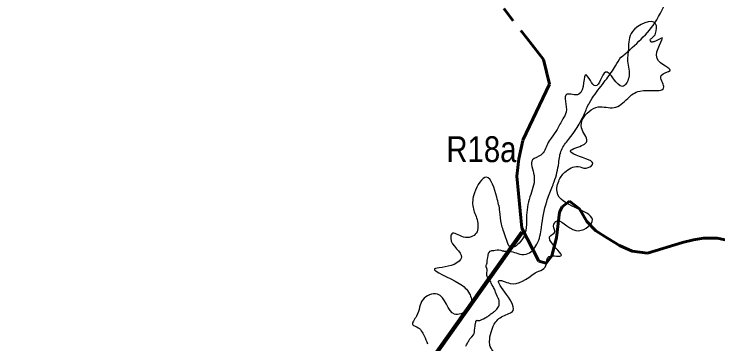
# Model space of a CAD drawing. Extents: x 553962 to 842807, y 8883888 to 9032388.
# Drawn here: x 703290 to 716929, y 8967533 to 8973918 of the extents above; entities that cross this region are included whole.
import ezdxf
from ezdxf.enums import TextEntityAlignment as Align

# ---------------------------------------------------------------- set-up
doc = ezdxf.new("R2010")
doc.units = 0
doc.header["$LTSCALE"] = 200
doc.linetypes.add('LONG_DASH_SHORT_DASH', pattern=[9.9, 6, -1.2, 1.5, -1.2])
for name, color, linetype, lineweight in [('24', 7, 'Continuous', 25), ('51', 7, 'Continuous', 25), ('7', 7, 'LONG_DASH_SHORT_DASH', 60), ('9', 7, 'Continuous', 90)]:
    doc.layers.add(name, color=color, linetype=linetype, lineweight=lineweight)
doc.layers.add('53', color=7, linetype='Continuous')

msp = doc.modelspace()

# ---------------------------------------------------------------- linework, layer by layer
at = {"layer": '24'}
for points in [[(712690, 8968326.5), (712690.3, 8968347.4), (712687.7, 8968373.4), (712681.1, 8968396.6), (712670.7, 8968420.3), (712652.7, 8968457.2), (712635.7, 8968489.6), (712630.2, 8968501.8), (712618.7, 8968536.4), (712612.4, 8968563.2), (712607.7, 8968581.2), (712602.5, 8968594.8), (712582.9, 8968625.7), (712571.7, 8968645.8), (712556.8, 8968667.7), (712550.1, 8968679.4), (712536.4, 8968711.4), (712526.2, 8968733.8), (712504.6, 8968767.7), (712488.9, 8968793.2), (712481.3, 8968803.6), (712470.9, 8968814.8), (712457.3, 8968837.7), (712452.4, 8968855.4), (712449, 8968868.7), (712448.2, 8968908.5), (712449.5, 8968918.2), (712455.2, 8968939), (712459.4, 8968952.5), (712458.9, 8968964.7), (712457.1, 8968975.7), (712452.6, 8968990.5), (712442.7, 8969009.5), (712437.8, 8969020.8), (712436.7, 8969027), (712435.9, 8969046.5), (712437.7, 8969054.3), (712441.6, 8969067.1), (712447.9, 8969077), (712452.6, 8969085.3), (712457.3, 8969101), (712459.4, 8969116.1), (712459.2, 8969139.7), (712464.6, 8969179.8), (712468.8, 8969203.8), (712475.9, 8969243.4), (712486.1, 8969286.9), (712490, 8969295), (712495.5, 8969304.8), (712515.6, 8969325.4), (712535.4, 8969337.4), (712546.3, 8969339.7), (712566.2, 8969339.7), (712586.8, 8969343.1), (712612.1, 8969347.5), (712654.3, 8969353), (712686.3, 8969352.2), (712723.6, 8969346.3), (712751, 8969335.6), (712759.6, 8969332.7), (712773.7, 8969331.9), (712781.3, 8969330.9), (712808.4, 8969328.7)], [(712191.7, 8967711.2), (712200.9, 8967729.7), (712202.5, 8967733.4), (712209.5, 8967765.4), (712210.5, 8967781.3), (712212.4, 8967793.3), (712218.1, 8967841.4), (712223.9, 8967871.9), (712226.8, 8967890.7), (712231.7, 8967931.5), (712234.9, 8967950.2), (712241.1, 8967974.7), (712244.5, 8967981.5), (712250, 8967986.4), (712254.2, 8967989), (712260.7, 8967989.8), (712272.7, 8967986.4), (712281.8, 8967985.6), (712298.5, 8967986.2), (712318.1, 8967989.3), (712330.9, 8967991.9), (712343.6, 8967997.4), (712367.4, 8968008.8), (712388.5, 8968021.1), (712416.3, 8968035.5), (712431.5, 8968043.6), (712450, 8968054.8), (712468.2, 8968066.3), (712491.7, 8968082.7), (712508.9, 8968095.7), (712514.9, 8968101.2), (712528.9, 8968113.6), (712541.7, 8968122.4), (712558.6, 8968135.7), (712577.2, 8968148), (712594.1, 8968160.2), (712604.8, 8968167.2), (712626.6, 8968188), (712644.6, 8968206), (712660.5, 8968224.8), (712673, 8968242.2), (712683.5, 8968264.3), (712688.2, 8968281), (712689.2, 8968296.1), (712690, 8968326.5)], [(712046.7, 8967486.3), (712056.6, 8967515.1), (712068, 8967536.8), (712085.3, 8967563.8), (712094.3, 8967578.9), (712108.4, 8967604.9), (712114.9, 8967617.8), (712124.7, 8967632.2), (712136.2, 8967644.8), (712162, 8967671.2), (712191.7, 8967711.2)]]:
    msp.add_lwpolyline(points, dxfattribs=at)
for points in [[(715037, 8973071.8), (715705.1, 8973746.2), (715968.5, 8974273.5), (716313.1, 8974881.9), (716799.5, 8975226.6), (717083.2, 8975429.4), (717285.9, 8975328), (717752, 8975003.5), (717934.4, 8974821), (718137.1, 8974800.7), (718522.2, 8975145.5), (718826.2, 8975165.8), (718927.5, 8975307.7), (719251.8, 8975287.5), (719596.3, 8975855.3), (719799, 8976301.5), (720042.2, 8976686.8), (720771.8, 8977072.1), (721197.4, 8977051.8), (721481.2, 8977356), (721987.8, 8977396.6), (722291.8, 8977356), (722514.8, 8977639.9), (722859.3, 8978086.1), (723244.4, 8978309.2), (723548.4, 8978795.9), (723507.9, 8979566.5), (723426.8, 8979749.1), (723730.8, 8980235.8), (724115.9, 8980418.3), (724501, 8980803.6), (724886, 8981067.2), (724886, 8981594.5), (724865.8, 8981939.3), (725068.4, 8982385.5), (725169.8, 8982831.6), (725331.9, 8983216.9), (725311.6, 8983582), (725473.8, 8983825.3), (725696.7, 8983987.6), (725777.8, 8984433.7), (725858.8, 8984636.5), (726183.1, 8984636.5), (726162.8, 8984920.5), (726284.5, 8985163.8), (726588.5, 8985569.4), (726993.8, 8986056.1), (726770.9, 8986299.5), (726466.9, 8986238.7), (726264.2, 8986340.1), (726527.7, 8986563.1), (726487.1, 8986745.7), (726770.9, 8986907.9), (727155.9, 8987090.4), (727297.8, 8987171.5), (727338.3, 8987496), (727581.6, 8987698.8), (727743.7, 8987921.9), (727905.8, 8988084.1), (728068, 8988408.6), (728351.7, 8988510), (728453, 8988814.2), (728655.7, 8988854.8), (728676, 8989098.1), (728898.9, 8989260.4), (729121.8, 8989260.4), (729284, 8989037.3), (729527.2, 8988733.1), (729750.1, 8988712.8), (729973.1, 8988834.5), (729993.3, 8988753.4), (730054.1, 8988530.3), (730135.2, 8988469.4), (730358.1, 8988469.4), (730459.5, 8988408.6), (730702.7, 8988489.7), (730702.7, 8988611.4), (730885.1, 8988652), (731067.5, 8988469.4), (731168.8, 8988347.8), (731472.8, 8988368), (731736.3, 8988631.7), (731857.9, 8988834.5), (732222.7, 8988814.2), (732324, 8989017), (732506.4, 8989138.7), (732547, 8989300.9), (732851, 8989402.3), (733073.9, 8989382), (733114.4, 8989666), (733215.8, 8989848.5)], [(712808.4, 8969328.7), (712919.9, 8969322.8), (713050.3, 8969283.7), (713210.1, 8969269.8), (713421.9, 8969461.2), (713507.8, 8969785.2), (713611.3, 8970290), (713710.5, 8970556), (713756, 8970671), (713844.9, 8971036.8), (713896, 8971286.1), (714036.6, 8971490.7), (714335.6, 8971975.9), (714439.2, 8972202.6), (714548.2, 8972369.4), (714774.9, 8972667.5), (714944, 8972914.8), (715048.1, 8973090.5)]]:
    msp.add_spline(points, degree=3, dxfattribs=at)
at = {"layer": '51'}
for points in [[(713387.5, 8968910.6), (713608.3, 8969080.1), (713630.8, 8969206.1), (713888.1, 8969234.8), (713674.6, 8969544.2), (713667.2, 8969603.2), (713770.3, 8969706.3), (713748.2, 8969780), (713784.2, 8969900.9), (714175.2, 8969728.4), (714491.8, 8969905.2), (713829.2, 8970420.9), (713843.9, 8970686.1), (713961.7, 8970855.6), (714219.4, 8970966.1), (714374, 8970936.6), (714499.2, 8971002.9), (714182.6, 8971187.1), (714071.1, 8971265.1), (714175.2, 8971327.1), (714388.8, 8971459.7), (714285.7, 8971717.6), (714432.9, 8972034.3), (714610, 8972122.2), (714915.7, 8972106.9), (715180.8, 8972284.4), (715415.9, 8972426.4), (715883.3, 8972513.2), (715831.8, 8972726.9), (716001.1, 8972822.6), (715750.8, 8973058.4), (715846.5, 8973456.2), (715684.5, 8973382.5), (715633, 8973382.5), (715618.2, 8973419.4), (715655.1, 8973456.2), (715721.3, 8973544.6), (715721.3, 8973728.8), (715272.5, 8973577.7), (715193.2, 8973253.1), (715178.8, 8973004.6), (715199.8, 8972685.1), (715079.9, 8972517.7), (714749.5, 8972793.2), (714558.1, 8972527.9), (714374, 8972741.6), (714234.1, 8972365.9), (713998.6, 8972365.9), (713988.9, 8972020.8), (713924.1, 8971888.9), (713814.4, 8971686.1), (713699.6, 8971518.7), (713624.8, 8971402.1), (713500.1, 8971189.1), (713336, 8971098.7), (713365.9, 8970793.5), (713301.7, 8970428.3), (713222.7, 8970027.7), (713128.8, 8969545.9), (712908.9, 8969404.2), (712820.6, 8969588.4), (712769.1, 8969735.8), (712732.2, 8969853.6), (712702.8, 8970096.8), (712643.9, 8970376.7), (712445.1, 8970759.8), (712209.2, 8970458.8), (712185, 8970174.8), (712265.8, 8969941.5)], [(712265.8, 8969941.5), (712246.5, 8969677.8), (712001.1, 8969601.7), (711770.4, 8969662.6), (711750.6, 8969581.5), (711957.1, 8969206.2), (711819.3, 8969072.7), (711436.5, 8968984.3), (711915, 8968704.4), (712113.8, 8968505.5), (712150.6, 8968291.8), (712080.2, 8968171.6)], [(711973.9, 8965072.3), (712062.3, 8965175.5), (712143.3, 8965499.6), (712194.8, 8965610.2), (712341.9, 8965929.9), (712452.5, 8966118.5), (712386.2, 8966244.4), (712445.1, 8966494.2), (712143.3, 8966634.2), (712180.1, 8966774.2), (712224.2, 8966818.4), (712283.2, 8966892), (712429.2, 8966979.7), (712654.2, 8967162.3), (712654, 8967253.6), (712518.7, 8967481.4), (712504, 8967577.2), (712533.5, 8967761.4), (712592, 8967912.9), (712761.7, 8968070.8), (712960.5, 8968181.3), (712710.2, 8968763.3), (712770.2, 8968749.7), (712900.6, 8968704), (713387.5, 8968910.6)], [(712080.2, 8968171.6), (711826.7, 8968107.6), (711495.4, 8968498.1), (711208.2, 8968387.6), (711088.3, 8968070.2), (711018.6, 8967902.8), (711093.9, 8967862.2), (711237.7, 8967687.7), (711304, 8967533)]]:
    msp.add_spline(points, degree=3, dxfattribs=at)
at = {"layer": '7'}
for points in [[(711887.1, 8975154.3), (713233.6, 8973446.3), (713548.2, 8973037.2), (713667.8, 8972559), (713145.8, 8971468), (713072, 8971115.2), (713033.8, 8970779.8), (713131.2, 8969771.7), (713339.8, 8969363.5), (713461.5, 8969132.7), (713602.6, 8969096.1), (713709.9, 8969236.6), (713801.3, 8969589.2), (713858.6, 8970083.5), (713912.6, 8970189.1), (714054.9, 8970293.8), (714248.1, 8970150.8), (714387.4, 8969902.2)], [(714387.4, 8969902.2), (714562.6, 8969724), (714791.2, 8969580.7), (715019.8, 8969437.3), (715266.3, 8969329.2), (715566.5, 8969291.3), (716240, 8969497.5), (716452.6, 8969548.7), (716647.3, 8969582.3), (716912.5, 8969580.1), (717194.9, 8969524.6), (717616.1, 8969176.7), (717779.5, 8968954.6), (717981.6, 8968510.6), (718255.9, 8967518.7), (718550, 8966774), (718899, 8966240.8), (719126.6, 8965991.5), (719265.4, 8965689.9), (719369.1, 8965406.3), (719491, 8965193.2), (719658.3, 8965140.1)]]:
    msp.add_lwpolyline(points, dxfattribs=at)
at = {"layer": '9'}
msp.add_lwpolyline([(691582, 8951218.7), (697371.2, 8956056), (705081.2, 8958366.8), (713138.6, 8969695)], dxfattribs=at)

# ---------------------------------------------------------------- texts
at = {"layer": '53', "width": 0.85}
msp.add_text('R18a', height=500, dxfattribs=at).set_placement((712346.3, 8971051.9), align=Align.CENTER)

doc.saveas('drawing.dxf')
